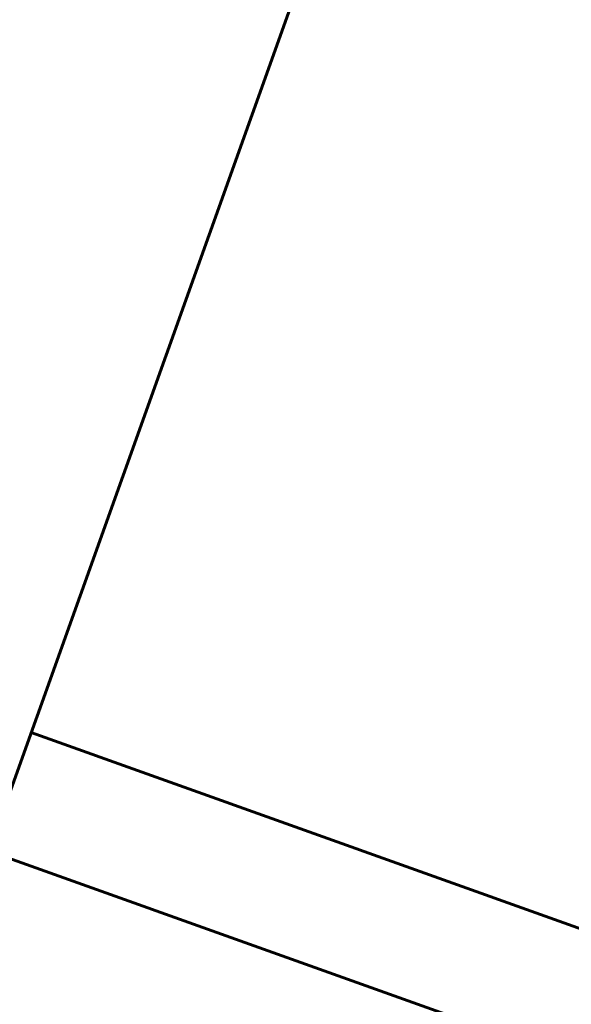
# Model space of a CAD drawing. Header units: metres. Extents: x 134157 to 138734, y 451157 to 455772.
# Tile 339 of 656: x 136455 to 136469, y 453586 to 453610. Entities that reach past the tile are written whole.
import ezdxf

# ---------------------------------------------------------------- set-up
doc = ezdxf.new("R2010")
doc.units = ezdxf.units.M
doc.layers.add('-DR-alg-bladkaders viewports', color=7, linetype='Continuous', lineweight=60)
doc.layers.add('-DR-nw-gr-arc-gras', color=7, linetype='Continuous', true_color=0xb5d5a4)
pattern_1 = [(115.335625, (136419.71802, 453326.2367), (-0.223681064, -0.105903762), [0.06, -0.187485]), (205.335625, (136419.71802, 453326.2367), (0.105903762, -0.223681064), [0.06, -0.187485])]

msp = doc.modelspace()

# ---------------------------------------------------------------- hatches: boundary and pattern name
at = {"layer": '-DR-nw-gr-arc-gras', "transparency": 33554687}
h = msp.add_hatch(dxfattribs=at)
h.set_pattern_fill('AGR-BOLLEN', color=256, scale=0.1, pattern_type=2)
h.set_pattern_definition(pattern_1)
edge = h.paths.add_edge_path()
edge.add_arc((-7000776.81, 3043164.568), 7592527.997, 340.0567505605, 340.0572256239)
edge.add_line((136455.782, 453494.254), (136455.124, 453494.493))
edge.add_arc((380495.222, 364992.548), 259592.304, 160.06665688, 160.08044536)
edge.add_line((136433.832, 453435.762), (136433.813, 453435.768))
edge.add_line((136433.813, 453435.768), (136432.179, 453431.255))
edge.add_line((136432.179, 453431.255), (136432.198, 453431.248))
edge.add_line((136432.198, 453431.248), (136431.678, 453429.87))
edge.add_line((136431.678, 453429.87), (136432.336, 453429.631))
edge.add_line((136432.336, 453429.631), (136434.309, 453435.077))
h = msp.add_hatch(dxfattribs=at)
h.set_pattern_fill('AGR-BOLLEN', color=256, scale=0.1, pattern_type=2)
h.set_pattern_definition(pattern_1)
edge = h.paths.add_edge_path()
edge.add_line((136644.275, 454017.422), (136643.935, 454016.481))
edge.add_line((136643.935, 454016.481), (136643.884, 454016.34))
edge.add_line((136643.884, 454016.34), (136644.542, 454016.102))
edge.add_arc((1711333.983, -116117.427), 1674723.582, 160.095672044, 160.096657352, ccw=False)
edge.add_line((136654.347, 454043.181), (136653.689, 454043.42))
edge.add_line((136653.689, 454043.42), (136653.638, 454043.279))
edge.add_line((136653.638, 454043.279), (136653.298, 454042.339))
edge.add_line((136653.298, 454042.339), (136644.275, 454017.422))

# ---------------------------------------------------------------- linework, layer by layer
at = {"layer": '-DR-alg-bladkaders viewports'}
for points in [[(136568.476, 453755.227), (136374.43, 453212.215), (136325.756, 453229.609), (136519.802, 453772.621)], [(136455.399, 453592.399), (136504.074, 453575.005)], [(136503.031, 453572.087), (136454.356, 453589.481)]]:
    msp.add_lwpolyline(points, dxfattribs=at)

doc.saveas('drawing.dxf')
